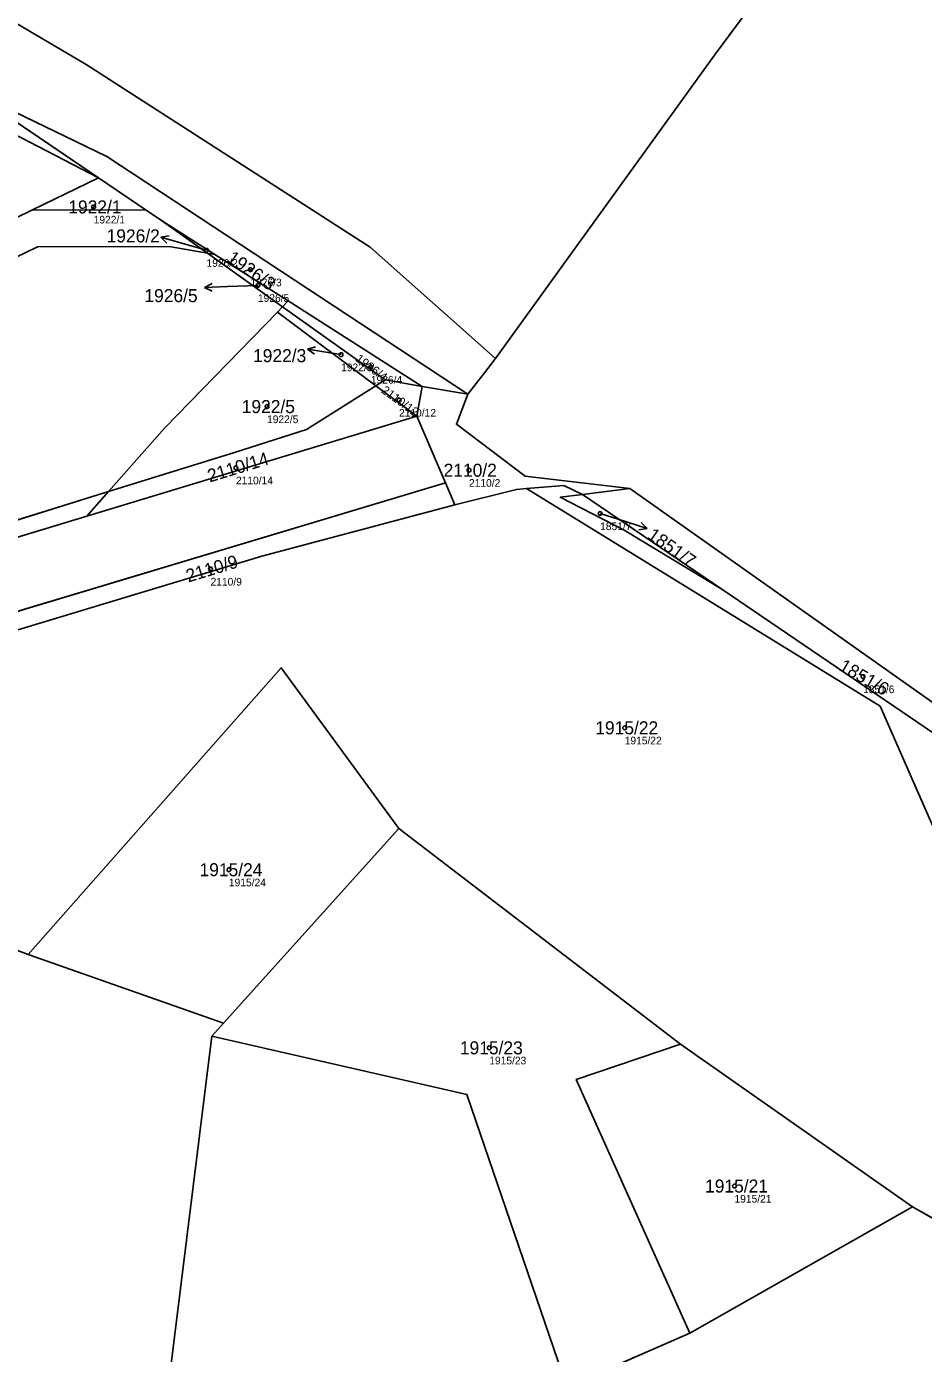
# Model space of a CAD drawing. Extents: x -754731 to -751381, y -1060564 to -1058101.
# Drawn here: x -751902.3 to -751785.1, y -1058607.6 to -1058434.3 of the extents above; entities that cross this region are included whole.
import ezdxf

# ---------------------------------------------------------------- set-up
doc = ezdxf.new("R2010")
doc.units = 0
for name, color, linetype in [('Definiční body', 7, 'Continuous'), ('Hranice parcel', 7, 'Continuous'), ('Parcelní čísla', 7, 'Continuous'), ('Polygon ku', 7, 'Continuous'), ('Polygon parcely', 7, 'Continuous'), ('Pop  PČ popisy', 7, 'Continuous'), ('Vnitřní kresba', 7, 'Continuous')]:
    doc.layers.add(name, color=color, linetype=linetype)

msp = doc.modelspace()

# ---------------------------------------------------------------- linework, layer by layer
at = {"layer": 'Definiční body'}
for centre in [(-751893.49, -1058457.83), (-751878.75, -1058463.49), (-751873.02, -1058466.03), (-751872.03, -1058468.07), (-751861.17, -1058477.12), (-751857.28, -1058478.74), (-751853.6, -1058483.05), (-751870.84, -1058483.9), (-751874.9, -1058491.89), (-751844.46, -1058492.21), (-751827.33, -1058497.87), (-751878.22, -1058505.11), (-751792.98, -1058519.16), (-751824.12, -1058525.85), (-751875.82, -1058544.38), (-751841.81, -1058567.64), (-751809.78, -1058585.69)]:
    msp.add_circle(centre, 0.25, dxfattribs=at)
at = {"layer": 'Hranice parcel'}
for p, q in [((-751782.1, -1058397.11), (-751812.4, -1058438)), ((-751812.4, -1058438), (-751840.98, -1058477.63)), ((-751907.2, -1058444.33), (-751892.85, -1058454.02)), ((-751892.85, -1058454.02), (-751901.46, -1058458.19)), ((-751892.85, -1058454.02), (-751886.61, -1058458.23)), ((-751901.46, -1058458.19), (-751905.78, -1058460.28)), ((-751901.46, -1058458.19), (-751886.61, -1058458.23)), ((-751886.61, -1058458.23), (-751884.61, -1058459.58)), ((-751877.65, -1058464.02), (-751884.61, -1058459.58)), ((-751884.61, -1058459.58), (-751878.63, -1058463.85)), ((-751878.63, -1058463.85), (-751877.65, -1058464.02)), ((-751868.81, -1058470.86), (-751878.63, -1058463.85)), ((-751877.65, -1058464.02), (-751868.1, -1058470.1)), ((-751868.81, -1058470.86), (-751869.48, -1058471.56)), ((-751868.1, -1058470.1), (-751868.81, -1058470.86)), ((-751855.41, -1058480.42), (-751868.81, -1058470.86)), ((-751868.1, -1058470.1), (-751850.57, -1058481.26)), ((-751869.48, -1058471.56), (-751856.62, -1058481.18)), ((-751840.98, -1058477.63), (-751842.43, -1058479.49)), ((-751842.43, -1058479.49), (-751844.63, -1058482.29)), ((-751856.62, -1058481.18), (-751855.41, -1058480.42)), ((-751856.62, -1058481.18), (-751851.28, -1058485.17)), ((-751855.41, -1058480.42), (-751850.57, -1058481.26)), ((-751850.57, -1058481.26), (-751851.28, -1058485.17)), ((-751850.57, -1058481.26), (-751844.63, -1058482.29)), ((-751894.37, -1058498.22), (-751851.28, -1058485.17)), ((-751851.28, -1058485.17), (-751847.52, -1058493.86)), ((-751847.52, -1058493.86), (-751906.4, -1058511.52)), ((-751847.52, -1058493.86), (-751846.29, -1058496.71)), ((-751956.99, -1058515.36), (-751891.53, -1058494.99)), ((-751894.37, -1058498.22), (-751891.53, -1058494.99)), ((-751823.44, -1058494.61), (-751829.61, -1058495.39)), ((-751811.44, -1058507.73), (-751829.61, -1058495.39)), ((-751823.44, -1058494.61), (-751708.87, -1058575.52)), ((-751956.04, -1058516.9), (-751894.37, -1058498.22)), ((-751811.44, -1058507.73), (-751783.67, -1058526.63)), ((-751853.63, -1058539), (-751876.52, -1058564.41)), ((-751853.63, -1058539), (-751816.85, -1058567.17)), ((-751902.05, -1058555.46), (-751908.93, -1058552.86)), ((-751876.52, -1058564.41), (-751902.05, -1058555.46)), ((-751878.05, -1058566.11), (-751876.52, -1058564.41)), ((-751786.51, -1058588.4), (-751816.85, -1058567.17)), ((-751786.51, -1058588.4), (-751815.6, -1058604.89)), ((-751758.86, -1058604.13), (-751786.51, -1058588.4)), ((-751815.6, -1058604.89), (-751831.69, -1058611.91))]:
    msp.add_line(p, q, dxfattribs=at)
for points in [[(-751892.85, -1058454.02), (-751905.27, -1058447.59), (-751918.7, -1058442.94), (-751928.17, -1058440.07)], [(-751907.2, -1058444.33), (-751903.84, -1058445.4), (-751891.78, -1058451.26), (-751844.63, -1058482.29)], [(-751932.5, -1058478.34), (-751900.84, -1058463.06), (-751883.64, -1058463), (-751878.63, -1058463.85)], [(-751891.53, -1058494.99), (-751884.21, -1058486.66), (-751869.48, -1058471.56)], [(-751891.53, -1058494.99), (-751875.11, -1058489.88), (-751865.68, -1058486.9), (-751856.62, -1058481.18)], [(-751844.63, -1058482.29), (-751846.11, -1058486.21), (-751837.12, -1058492.99), (-751823.44, -1058494.61)], [(-751846.29, -1058496.71), (-751838.26, -1058494.72), (-751836.95, -1058494.61)], [(-751836.95, -1058494.61), (-751832.08, -1058494.19), (-751829.61, -1058495.39)], [(-751770.07, -1058571.91), (-751775.73, -1058557.24), (-751790.76, -1058523.02), (-751836.95, -1058494.61)], [(-751829.61, -1058495.39), (-751832.53, -1058495.75), (-751824.2, -1058500.02), (-751811.44, -1058507.73)], [(-751846.29, -1058496.71), (-751871.52, -1058503.45), (-751909.47, -1058514.9)], [(-751902.05, -1058555.46), (-751868.98, -1058518.01), (-751853.63, -1058539)], [(-751894.77, -1058731.24), (-751889.44, -1058657.98), (-751878.05, -1058566.11)], [(-751831.69, -1058611.91), (-751844.73, -1058573.73), (-751878.05, -1058566.11)], [(-751816.85, -1058567.17), (-751830.45, -1058571.79), (-751815.6, -1058604.89)]]:
    msp.add_lwpolyline(points, dxfattribs=at)
at = {"layer": 'Polygon ku'}
msp.add_lwpolyline([(-751708.87, -1058575.52), (-751823.44, -1058494.61), (-751837.12, -1058492.99), (-751846.11, -1058486.21), (-751844.63, -1058482.29), (-751842.43, -1058479.49), (-751840.98, -1058477.63), (-751812.4, -1058438), (-751782.1, -1058397.11)], dxfattribs=at)
at = {"layer": 'Polygon parcely'}
for points in [[(-751942.56, -1058430.74), (-751934.34, -1058434.49), (-751929.62, -1058436.65), (-751918.18, -1058440.32), (-751907.2, -1058444.33), (-751903.84, -1058445.4), (-751891.78, -1058451.26), (-751844.63, -1058482.29), (-751842.43, -1058479.49), (-751840.98, -1058477.63), (-751812.4, -1058438), (-751782.1, -1058397.11)], [(-752036.22, -1058550.49), (-752009.08, -1058542.34), (-751972.77, -1058531.44), (-751953.41, -1058525.63), (-751949.13, -1058524.34), (-751906.4, -1058511.52), (-751847.52, -1058493.86), (-751851.28, -1058485.17), (-751894.37, -1058498.22)], [(-751894.37, -1058498.22), (-751956.04, -1058516.9), (-752107.82, -1058562.86), (-752135.3, -1058571.18), (-752145.37, -1058576.49), (-752153.25, -1058582.33), (-752163.15, -1058589.76), (-752194.45, -1058613.17), (-752225.6, -1058633.2), (-752284.54, -1058665.54), (-752310.14, -1058677.25)]]:
    msp.add_lwpolyline(points, dxfattribs=at)
for points in [[(-751928.17, -1058440.07), (-751918.7, -1058442.94), (-751905.27, -1058447.59), (-751892.85, -1058454.02), (-751907.2, -1058444.33), (-751918.18, -1058440.32), (-751929.62, -1058436.65), (-751934.34, -1058434.49)], [(-751918.7, -1058442.94), (-751928.17, -1058440.07), (-751905.78, -1058460.28), (-751901.46, -1058458.19), (-751892.85, -1058454.02), (-751905.27, -1058447.59)], [(-751892.85, -1058454.02), (-751886.61, -1058458.23), (-751884.61, -1058459.58), (-751877.65, -1058464.02), (-751868.1, -1058470.1), (-751850.57, -1058481.26), (-751844.63, -1058482.29), (-751891.78, -1058451.26), (-751903.84, -1058445.4), (-751907.2, -1058444.33)], [(-751886.61, -1058458.23), (-751892.85, -1058454.02), (-751901.46, -1058458.19)], [(-751883.64, -1058463), (-751878.63, -1058463.85), (-751884.61, -1058459.58), (-751886.61, -1058458.23), (-751901.46, -1058458.19), (-751905.78, -1058460.28), (-751931.79, -1058472.87), (-751936.48, -1058478.28), (-751932.5, -1058478.34), (-751900.84, -1058463.06)], [(-751878.63, -1058463.85), (-751877.65, -1058464.02), (-751884.61, -1058459.58)], [(-751868.81, -1058470.86), (-751878.63, -1058463.85), (-751883.64, -1058463), (-751900.84, -1058463.06), (-751932.5, -1058478.34), (-751943.27, -1058486.11), (-751948.54, -1058492.19), (-751955.68, -1058495.07), (-751965.25, -1058501.97), (-751956.99, -1058515.36), (-751891.53, -1058494.99), (-751884.21, -1058486.66), (-751869.48, -1058471.56)], [(-751878.63, -1058463.85), (-751868.81, -1058470.86), (-751868.1, -1058470.1), (-751877.65, -1058464.02)], [(-751869.48, -1058471.56), (-751856.62, -1058481.18), (-751855.41, -1058480.42), (-751868.81, -1058470.86)], [(-751850.57, -1058481.26), (-751868.1, -1058470.1), (-751868.81, -1058470.86), (-751855.41, -1058480.42)], [(-751865.68, -1058486.9), (-751856.62, -1058481.18), (-751869.48, -1058471.56), (-751884.21, -1058486.66), (-751891.53, -1058494.99), (-751875.11, -1058489.88)], [(-751851.28, -1058485.17), (-751856.62, -1058481.18), (-751865.68, -1058486.9), (-751875.11, -1058489.88), (-751891.53, -1058494.99), (-751894.37, -1058498.22)], [(-751851.28, -1058485.17), (-751850.57, -1058481.26), (-751855.41, -1058480.42), (-751856.62, -1058481.18)], [(-751844.63, -1058482.29), (-751850.57, -1058481.26), (-751851.28, -1058485.17), (-751847.52, -1058493.86), (-751846.29, -1058496.71), (-751838.26, -1058494.72), (-751836.95, -1058494.61), (-751832.08, -1058494.19), (-751829.61, -1058495.39), (-751823.44, -1058494.61), (-751837.12, -1058492.99), (-751846.11, -1058486.21)], [(-751909.47, -1058514.9), (-751871.52, -1058503.45), (-751846.29, -1058496.71), (-751847.52, -1058493.86), (-751906.4, -1058511.52)], [(-751891.53, -1058494.99), (-751956.99, -1058515.36), (-751956.04, -1058516.9), (-751894.37, -1058498.22)], [(-751853.63, -1058539), (-751816.85, -1058567.17), (-751786.51, -1058588.4), (-751758.86, -1058604.13), (-751767.65, -1058588.07), (-751770.07, -1058571.91), (-751775.73, -1058557.24), (-751790.76, -1058523.02), (-751836.95, -1058494.61), (-751838.26, -1058494.72), (-751846.29, -1058496.71), (-751871.52, -1058503.45), (-751909.47, -1058514.9), (-751931.77, -1058539.49), (-751908.93, -1058552.86), (-751902.05, -1058555.46), (-751868.98, -1058518.01)], [(-751783.67, -1058526.63), (-751811.44, -1058507.73), (-751824.2, -1058500.02), (-751832.53, -1058495.75), (-751829.61, -1058495.39), (-751832.08, -1058494.19), (-751836.95, -1058494.61), (-751790.76, -1058523.02), (-751775.73, -1058557.24), (-751770.07, -1058571.91), (-751775.9, -1058533.05)], [(-751829.61, -1058495.39), (-751832.53, -1058495.75), (-751824.2, -1058500.02), (-751811.44, -1058507.73)], [(-751747.57, -1058551.11), (-751719.11, -1058569.87), (-751708.87, -1058575.52), (-751823.44, -1058494.61), (-751829.61, -1058495.39), (-751811.44, -1058507.73), (-751783.67, -1058526.63), (-751769.27, -1058535.96), (-751767.94, -1058536.89)], [(-751876.52, -1058564.41), (-751853.63, -1058539), (-751868.98, -1058518.01), (-751902.05, -1058555.46)], [(-751876.52, -1058564.41), (-751878.05, -1058566.11), (-751844.73, -1058573.73), (-751831.69, -1058611.91), (-751815.6, -1058604.89), (-751830.45, -1058571.79), (-751816.85, -1058567.17), (-751853.63, -1058539)], [(-751878.05, -1058566.11), (-751876.52, -1058564.41), (-751902.05, -1058555.46), (-751908.93, -1058552.86), (-751910.5, -1058555.65), (-751924.07, -1058670.24), (-751925.18, -1058733.04), (-751917.6, -1058733.04), (-751916.8, -1058733.04), (-751894.77, -1058731.24), (-751889.44, -1058657.98)], [(-751878.05, -1058566.11), (-751889.44, -1058657.98), (-751894.77, -1058731.24), (-751859.76, -1058730.81), (-751859.54, -1058730.61), (-751847.04, -1058730.41), (-751845.39, -1058730.4), (-751840.73, -1058672.99), (-751831.69, -1058611.91), (-751844.73, -1058573.73)], [(-751816.85, -1058567.17), (-751830.45, -1058571.79), (-751815.6, -1058604.89), (-751786.51, -1058588.4)], [(-751786.51, -1058588.4), (-751815.6, -1058604.89), (-751831.69, -1058611.91), (-751840.73, -1058672.99), (-751845.39, -1058730.4), (-751833, -1058730.35), (-751820.06, -1058729.72), (-751818.63, -1058729.7), (-751805.49, -1058729.59), (-751804.5, -1058729.58), (-751803.87, -1058700.8), (-751797.45, -1058666.39), (-751793.3, -1058659), (-751766.6, -1058635), (-751760.4, -1058631.4), (-751741.03, -1058625.15), (-751742.68, -1058623.7), (-751757.35, -1058606.89), (-751758.86, -1058604.13)]]:
    msp.add_lwpolyline(points, close=True, dxfattribs=at)
at = {"layer": 'Pop  PČ popisy'}
for p, q in [((-751884.73, -1058461.79), (-751883.63, -1058461.59)), ((-751881.85, -1058462.62), (-751884.73, -1058461.79)), ((-751884.73, -1058461.79), (-751883.91, -1058462.55)), ((-751878.75, -1058463.49), (-751881.85, -1058462.62)), ((-751879.01, -1058468.34), (-751878.03, -1058467.81)), ((-751876.01, -1058468.24), (-751879.01, -1058468.34)), ((-751879.01, -1058468.34), (-751877.99, -1058468.81)), ((-751872.03, -1058468.07), (-751876.01, -1058468.24)), ((-751865.55, -1058476.42), (-751864.49, -1058476.08)), ((-751862.59, -1058476.89), (-751865.55, -1058476.42)), ((-751865.55, -1058476.42), (-751864.64, -1058477.07)), ((-751861.17, -1058477.12), (-751862.59, -1058476.89)), ((-751827.33, -1058497.87), (-751824.03, -1058498.91)), ((-751824.03, -1058498.91), (-751821.18, -1058499.84)), ((-751821.18, -1058499.84), (-751821.97, -1058499.05)), ((-751821.18, -1058499.84), (-751822.28, -1058500))]:
    msp.add_line(p, q, dxfattribs=at)
at = {"layer": 'Vnitřní kresba'}
for p, q in [((-751930.86, -1058417.82), (-751894.46, -1058439.25)), ((-751894.46, -1058439.25), (-751857.36, -1058463.09)), ((-751857.36, -1058463.09), (-751840.98, -1058477.63))]:
    msp.add_line(p, q, dxfattribs=at)

# ---------------------------------------------------------------- texts
at = {"layer": 'Definiční body'}
for s, p in [('1922/1', (-751893.49, -1058459.99)), ('1926/2', (-751878.75, -1058465.65)), ('1926/3', (-751873.02, -1058468.19)), ('1926/5', (-751872.03, -1058470.23)), ('1922/3', (-751861.17, -1058479.28)), ('1926/4', (-751857.28, -1058480.9)), ('1922/5', (-751870.84, -1058486.06)), ('2110/12', (-751853.6, -1058485.21)), ('2110/14', (-751874.9, -1058494.05)), ('2110/2', (-751844.46, -1058494.37)), ('1851/7', (-751827.33, -1058500.03)), ('2110/9', (-751878.22, -1058507.27)), ('1851/6', (-751792.98, -1058521.32)), ('1915/22', (-751824.12, -1058528.01)), ('1915/24', (-751875.82, -1058546.54)), ('1915/23', (-751841.81, -1058569.8)), ('1915/21', (-751809.78, -1058587.85))]:
    msp.add_text(s, height=1, dxfattribs=at).set_placement(p)
at = {"layer": 'Parcelní čísla'}
for s, p in [('1922/1', (-751896.8, -1058458.68)), ('1926/2', (-751891.8, -1058462.46)), ('1926/5', (-751886.86, -1058470.26)), ('1922/3', (-751872.67, -1058478.1)), ('1922/5', (-751874.15, -1058484.75)), ('2110/2', (-751847.77, -1058493.06)), ('1915/22', (-751827.96, -1058526.7)), ('1915/24', (-751879.66, -1058545.23)), ('1915/23', (-751845.65, -1058568.49)), ('1915/21', (-751813.62, -1058586.54))]:
    msp.add_text(s, height=1.7, dxfattribs=at).set_placement(p)
for s, height, rotation, p in [('1926/3', 1.7, 325, (-751876.21, -1058464.83)), ('1926/4', 1.14, 323, (-751859.39, -1058477.86)), ('2110/12', 1.14, 324, (-751856.02, -1058482)), ('2110/14', 1.7, 17, (-751878.32, -1058493.82)), ('1851/7', 1.7, 325, (-751821.28, -1058501.01)), ('2110/9', 1.7, 17, (-751881.13, -1058506.89)), ('1851/6', 1.7, 330, (-751796.27, -1058518.24))]:
    msp.add_text(s, height=height, rotation=rotation, dxfattribs=at).set_placement(p)

doc.saveas('drawing.dxf')
